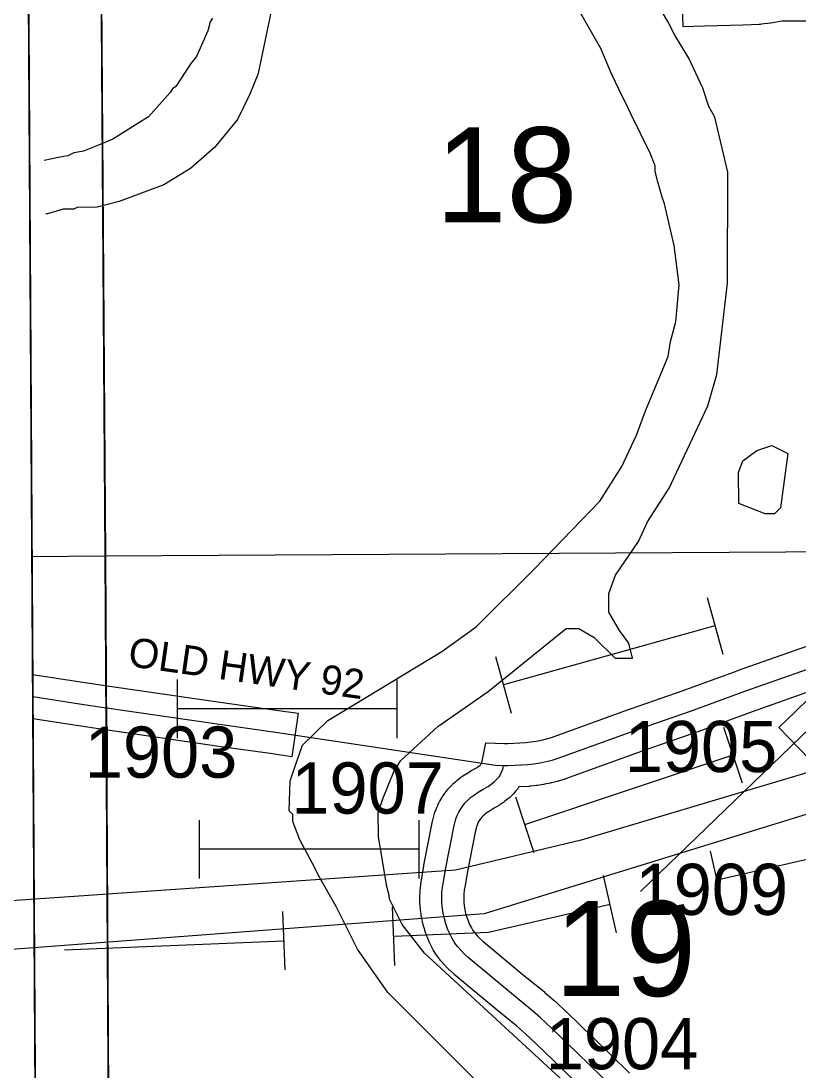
# Model space of a CAD drawing. Extents: x 23.6 to 68.7, y -63 to -29.
# Drawn here: x 32.626 to 33.689, y -49.426 to -47.991 of the extents above; entities that cross this region are included whole.
import ezdxf

# ---------------------------------------------------------------- set-up
doc = ezdxf.new("R2010")
doc.units = 0
for name, color, linetype in [('tdCoClipBndry', 7, 'Continuous'), ('tdCoCoBndry', 7, 'Continuous'), ('tdCoCoBndryPart', 7, 'Continuous'), ('tdCoHydroRiver', 7, 'Continuous'), ('tdCoPipe', 7, 'Continuous'), ('tdCoPipe1', 7, 'Continuous'), ('tdCoPipe2', 7, 'Continuous'), ('tdCoPipe3', 7, 'Continuous'), ('tdCoSecRdNmbr', 7, 'Continuous'), ('tdCoSecRdTxt', 7, 'Continuous'), ('tdCoSecRteBand', 7, 'Continuous'), ('tdCoSecRteCL', 7, 'Continuous'), ('tdCoSectLine', 7, 'Continuous'), ('tdCoSectLinePart', 7, 'Continuous'), ('tdCoSectNmbr', 7, 'Continuous'), ('tdCoSurfConc', 7, 'Continuous'), ('tdCoSurfGravel', 7, 'Continuous'), ('tdCoSurfLNO', 7, 'Continuous'), ('tdCoTwpBndryShd', 7, 'Continuous')]:
    doc.layers.add(name, color=color, linetype=linetype)

msp = doc.modelspace()

# ---------------------------------------------------------------- linework, layer by layer
at = {"layer": 'tdCoClipBndry'}
msp.add_lwpolyline([(56.8227, -57.553), (51.8233, -57.6334), (46.8056, -57.7041), (45.8081, -57.7131), (44.8328, -57.735), (43.8446, -57.7356), (42.8125, -57.7502), (36.856, -57.8104), (34.8462, -57.8398), (33.8615, -57.8433), (32.8589, -57.8556), (32.833, -57.8525), (32.8013, -57.8383), (32.7717, -57.8067), (32.7614, -57.7827), (32.7577, -57.7569), (32.6839, -51.7283), (32.6474, -49.7276), (32.6233, -45.7459), (32.6113, -44.7492), (32.588, -43.7493), (32.587, -43.0064), (32.5923, -42.7484), (32.5183, -35.7733)], dxfattribs=at)
at = {"layer": 'tdCoCoBndry'}
for p, q in [((32.7417, -48.7221), (32.7347, -47.7196)), ((32.7347, -47.7196), (32.7417, -48.7221)), ((32.7477, -49.7257), (32.7417, -48.7221)), ((32.7417, -48.7221), (32.7477, -49.7257))]:
    msp.add_line(p, q, dxfattribs=at)
for points in [[(32.5183, -35.7733), (32.5923, -42.7484), (32.587, -43.0064), (32.588, -43.7493), (32.6113, -44.7492), (32.6233, -45.7459), (32.6474, -49.7276), (32.6839, -51.7283)], [(32.6718, -40.7503), (32.6807, -41.745), (32.6923, -42.7489), (32.6875, -42.9908), (32.687, -43.0063), (32.6879, -43.7492), (32.7112, -44.7475), (32.7232, -45.7449), (32.73, -46.7351), (32.7344, -47.7196), (32.7414, -48.7221), (32.7473, -49.7257), (32.7682, -50.7257), (32.7838, -51.7268), (32.7945, -52.7546), (32.8063, -53.7572), (32.8202, -54.758), (32.8346, -55.7561), (32.8426, -56.756), (32.8576, -57.7557)], [(36.8552, -57.7104), (35.8554, -57.7251), (34.8462, -57.7399), (33.861, -57.7434), (32.858, -57.7557), (32.843, -56.756), (32.8349, -55.7561), (32.8205, -54.758), (32.8066, -53.7572), (32.7948, -52.7546), (32.7842, -51.7268), (32.7685, -50.7257), (32.7477, -49.7257), (32.7417, -48.7221), (32.7347, -47.7196), (32.7303, -46.7351), (32.7236, -45.745), (32.7116, -44.7475), (32.6883, -43.7492), (32.6873, -43.0063), (32.6879, -42.9908), (32.6927, -42.7489), (32.6811, -41.7451), (32.6722, -40.7503)], [(32.7842, -51.7268), (32.7685, -50.7257), (32.7477, -49.7257), (32.7417, -48.7221), (32.7347, -47.7196), (32.7303, -46.7351), (32.7236, -45.745), (32.7116, -44.7475), (32.6883, -43.7492), (32.6873, -43.0063), (32.6879, -42.9908), (32.6927, -42.7489), (32.6811, -41.7451), (32.6722, -40.7503)]]:
    msp.add_lwpolyline(points, dxfattribs=at)
at = {"layer": 'tdCoCoBndryPart'}
for points in [[(32.7314, -47.0591), (32.7344, -47.7196), (32.7414, -48.7221), (32.7424, -48.899)], [(32.7428, -48.9597), (32.7459, -49.4854)]]:
    msp.add_lwpolyline(points, dxfattribs=at)
at = {"layer": 'tdCoHydroRiver'}
for points in [[(32.9834, -47.9027), (32.9515, -48.056), (32.95, -48.0639), (32.9391, -48.0909), (32.922, -48.1257), (32.8908, -48.1639), (32.8579, -48.1925), (32.8217, -48.2149), (32.7604, -48.2375)], [(33.2467, -49.438), (33.1273, -49.319), (33.0858, -49.2594), (33.0569, -49.2012), (33.0329, -49.1588), (33.0281, -49.1493), (33.0073, -49.1101), (32.9976, -49.0849), (32.9975, -49.0754), (32.9928, -49.0707), (32.994, -49.0297), (33.0002, -49.0107), (33.011, -48.9806), (33.0454, -48.9472), (33.201, -48.8528), (33.248, -48.8192), (33.3279, -48.7397), (33.4171, -48.6474), (33.4468, -48.5998), (33.4669, -48.557), (33.4793, -48.5238), (33.5103, -48.4493), (33.5133, -48.4288), (33.5209, -48.4019), (33.5253, -48.3513), (33.5185, -48.2977), (33.5054, -48.241), (33.5022, -48.2316), (33.4957, -48.2095), (33.4941, -48.2016), (33.4925, -48.1969), (33.4924, -48.189), (33.4859, -48.1717), (33.4587, -48.1167), (33.4538, -48.1057), (33.449, -48.0962), (33.433, -48.0632), (33.4185, -48.0286), (33.3785, -47.9579)], [(33.4605, -49.5263), (33.1774, -49.265), (33.1471, -49.2257), (33.1295, -49.1912), (33.1294, -49.1864), (33.1262, -49.1738), (33.1146, -49.106), (33.1143, -49.0729), (33.1205, -49.0539), (33.136, -49.0159), (33.1453, -49.0016), (33.1955, -48.9554), (33.2645, -48.9075), (33.3712, -48.8214), (33.3885, -48.8213), (33.4092, -48.8337), (33.4378, -48.8619), (33.4615, -48.8617), (33.4566, -48.8412), (33.4438, -48.824), (33.4294, -48.7988), (33.4292, -48.7736), (33.4385, -48.7482), (33.4697, -48.7022), (33.4821, -48.6753), (33.5117, -48.6293), (33.5645, -48.5168), (33.5768, -48.4741), (33.5915, -48.3492), (33.5919, -48.1977), (33.5739, -48.1221), (33.5659, -48.1079), (33.5578, -48.0827), (33.5386, -48.0418), (33.5194, -48.0104), (33.5098, -47.9916), (33.4938, -47.9648)], [(32.8878, -47.9871), (32.8847, -47.9919), (32.8816, -48.0045), (32.8661, -48.0394), (32.8583, -48.0489), (32.838, -48.0806), (32.8333, -48.0838), (32.8302, -48.0886), (32.8005, -48.122), (32.7518, -48.1523), (32.7299, -48.1613)], [(32.7299, -48.1613), (32.7116, -48.1688), (32.6987, -48.1709), (32.6902, -48.1752), (32.6773, -48.1774), (32.6666, -48.1795), (32.658, -48.1816)], [(32.7604, -48.2375), (32.7304, -48.2452)], [(32.7304, -48.2452), (32.703, -48.2458), (32.6987, -48.248), (32.6838, -48.248), (32.6624, -48.2544), (32.6602, -48.2544)], [(33.643, -48.6645), (33.6066, -48.6506), (33.6062, -48.608), (33.6124, -48.5922), (33.6313, -48.5778), (33.6517, -48.5713), (33.6739, -48.5822), (33.6635, -48.6565), (33.6556, -48.6644), (33.643, -48.6645)]]:
    msp.add_lwpolyline(points, dxfattribs=at)
at = {"layer": 'tdCoPipe'}
for points in [[(37.0534, -48.166), (36.1696, -48.1779), (35.5764, -48.4475), (34.7165, -48.7106), (34.096, -48.9001), (33.3916, -49.1108), (33.2198, -49.1514), (32.4609, -49.2038)], [(36.7826, -48.2843), (36.2006, -48.2399), (35.6897, -48.5144), (34.9872, -48.7211), (34.2523, -48.902), (33.7975, -49.045), (33.2588, -49.2112), (32.45, -49.2724)]]:
    msp.add_lwpolyline(points, dxfattribs=at)
at = {"layer": 'tdCoPipe1'}
for p, q in [((33.5861, -49.2037), (33.5682, -49.1256)), ((33.4399, -49.2373), (33.422, -49.1591)), ((32.9872, -49.288), (32.9839, -49.2079)), ((33.1371, -49.2818), (33.1338, -49.2017))]:
    msp.add_line(p, q, dxfattribs=at)
for points in [[(33.5772, -49.1646), (33.8067, -49.1119), (33.8697, -49.098)], [(33.1354, -49.2417), (33.265, -49.2364), (33.431, -49.1982)], [(32.6858, -49.2604), (32.9855, -49.248)]]:
    msp.add_lwpolyline(points, dxfattribs=at)
at = {"layer": 'tdCoPipe2'}
for p, q in [((33.5861, -48.9562), (33.6115, -49.0322)), ((33.3016, -49.0514), (33.327, -49.1274)), ((32.8698, -49.0831), (32.8698, -49.1632)), ((33.1698, -49.0831), (33.1698, -49.1632))]:
    msp.add_line(p, q, dxfattribs=at)
for points in [[(33.5988, -48.9942), (33.3143, -49.0894)], [(33.1698, -49.1231), (32.8698, -49.1231)]]:
    msp.add_lwpolyline(points, dxfattribs=at)
at = {"layer": 'tdCoPipe3'}
for p, q in [((33.5634, -48.7789), (33.585, -48.8562)), ((33.2745, -48.8597), (33.296, -48.9369)), ((32.8397, -48.8909), (32.8397, -48.9711)), ((33.1397, -48.8909), (33.1397, -48.9711))]:
    msp.add_line(p, q, dxfattribs=at)
for points in [[(33.5742, -48.8176), (33.2852, -48.8983)], [(33.1397, -48.931), (32.8397, -48.931)]]:
    msp.add_lwpolyline(points, dxfattribs=at)
at = {"layer": 'tdCoSecRteBand'}
for points in [[(33.9687, -47.9904), (33.8174, -47.9916), (33.8173, -47.9916), (33.8171, -47.9916), (33.6988, -47.9912), (33.6656, -47.9912), (33.6507, -47.9936), (33.6503, -47.9937), (33.6499, -47.9938), (33.6375, -47.9954), (33.6361, -47.9956), (33.6347, -47.9956), (33.6123, -47.9965), (33.6122, -47.9965), (33.6121, -47.9965), (33.5606, -47.9979), (33.5306, -47.9988), (33.5289, -47.9388)], [(33.4153, -49.4717), (33.3654, -49.423), (33.3302, -49.3892), (33.3154, -49.3751), (33.303, -49.3644), (33.2772, -49.3434), (33.277, -49.3433), (33.2769, -49.3431), (33.2181, -49.294), (33.2175, -49.2935), (33.2169, -49.293), (33.212, -49.2885), (33.2114, -49.2879), (33.2109, -49.2874), (33.2062, -49.2826), (33.2056, -49.282), (33.2051, -49.2815), (33.2007, -49.2764), (33.2002, -49.2758), (33.1997, -49.2753), (33.1955, -49.27), (33.1942, -49.2684), (33.1932, -49.2666), (33.1894, -49.2604), (33.189, -49.2595), (33.1885, -49.2587), (33.1852, -49.2522), (33.1848, -49.2513), (33.1844, -49.2505), (33.1815, -49.2438), (33.1811, -49.2429), (33.1808, -49.242), (33.1784, -49.2352), (33.178, -49.2343), (33.1778, -49.2333), (33.1758, -49.2264), (33.1755, -49.2254), (33.1753, -49.2245), (33.1737, -49.2174), (33.1735, -49.2165), (33.1734, -49.2155), (33.1723, -49.2083), (33.1721, -49.2074), (33.172, -49.2064), (33.1714, -49.1992), (33.1713, -49.1982), (33.1713, -49.1973), (33.1711, -49.19), (33.1711, -49.189), (33.1711, -49.1881), (33.1714, -49.1808), (33.1715, -49.1799), (33.1716, -49.1789), (33.1723, -49.1717), (33.1724, -49.1707), (33.1726, -49.1698), (33.1738, -49.1627), (33.1765, -49.1458), (33.1766, -49.1454), (33.1767, -49.1449), (33.1879, -49.0871), (33.1881, -49.0862), (33.1884, -49.0852), (33.1913, -49.074), (33.1917, -49.0724), (33.1923, -49.0708), (33.1942, -49.066), (33.1946, -49.0649), (33.1951, -49.0639), (33.1973, -49.0593), (33.1978, -49.0582), (33.1984, -49.0572), (33.201, -49.0528), (33.2015, -49.0518), (33.2022, -49.0508), (33.2051, -49.0466), (33.2058, -49.0456), (33.2065, -49.0447), (33.2097, -49.0407), (33.2104, -49.0398), (33.2112, -49.039), (33.2147, -49.0353), (33.2155, -49.0344), (33.2164, -49.0336), (33.2202, -49.0302), (33.221, -49.0294), (33.222, -49.0287), (33.226, -49.0256), (33.2269, -49.0249), (33.2278, -49.0242), (33.2343, -49.0199), (33.2348, -49.0196), (33.2352, -49.0194), (33.2419, -49.0153), (33.2423, -49.015), (33.2427, -49.0148), (33.2485, -49.0115), (33.2509, -49.0099), (33.2529, -49.0083), (33.2547, -49.0066), (33.2559, -49.004), (33.2562, -49.0027), (33.2611, -48.9775), (33.2867, -48.9784), (33.2912, -48.9786), (33.316, -48.9771), (33.3229, -48.9763), (33.3301, -48.9752), (33.3372, -48.9738), (33.3442, -48.9721), (33.3508, -48.9702), (33.4598, -48.9308), (33.4599, -48.9308), (33.46, -48.9307), (33.5306, -48.9059), (33.6046, -48.8789), (33.6048, -48.8788), (33.6049, -48.8787), (33.7086, -48.842)], [(32.6423, -48.884), (32.711, -48.8944), (32.711, -48.8944), (32.711, -48.8944), (32.7472, -48.8999), (32.7473, -48.8999), (32.7473, -48.8999), (32.7473, -48.8999), (32.905, -48.923), (32.975, -48.9329), (32.9751, -48.9329), (33.0048, -48.9371), (32.9965, -48.9965), (32.9667, -48.9923), (32.9667, -48.9923), (32.8966, -48.9824), (32.8965, -48.9824), (32.8964, -48.9824), (32.7386, -48.9593), (32.7385, -48.9593), (32.7384, -48.9593), (32.7383, -48.9593), (32.702, -48.9537), (32.6427, -48.9447)], [(33.7033, -48.9997), (33.6616, -48.9566), (33.6832, -48.9357), (33.6848, -48.9342), (33.7176, -48.9025), (33.6251, -48.9353), (33.551, -48.9623), (33.5508, -48.9624), (33.5507, -48.9624), (33.48, -48.9873), (33.3702, -49.0269), (33.3693, -49.0273), (33.3683, -49.0276), (33.3602, -49.0299), (33.3596, -49.0301), (33.359, -49.0302), (33.3508, -49.0322), (33.3502, -49.0324), (33.3496, -49.0325), (33.3413, -49.0341), (33.3406, -49.0343), (33.34, -49.0344), (33.3317, -49.0357), (33.3311, -49.0358), (33.3305, -49.0359), (33.3221, -49.0368), (33.3212, -49.0369), (33.3203, -49.037), (33.3063, -49.0378), (33.3051, -49.0402), (33.3023, -49.0433), (33.2989, -49.0472), (33.2981, -49.0482), (33.2971, -49.049), (33.2934, -49.0526), (33.2924, -49.0535), (33.2915, -49.0543), (33.2874, -49.0575), (33.2864, -49.0583), (33.2854, -49.059), (33.281, -49.0619), (33.2801, -49.0626), (33.2791, -49.0631), (33.2728, -49.0667), (33.267, -49.0703), (33.2619, -49.0736), (33.2597, -49.0754), (33.2576, -49.0773), (33.2557, -49.0793), (33.2539, -49.0815), (33.2523, -49.0838), (33.2509, -49.0862), (33.2497, -49.0887), (33.2489, -49.0909), (33.2466, -49.0995), (33.2357, -49.1559), (33.233, -49.1724), (33.233, -49.1725), (33.2329, -49.1726), (33.2319, -49.1789), (33.2313, -49.1842), (33.2311, -49.1895), (33.2313, -49.1949), (33.2317, -49.2002), (33.2325, -49.2055), (33.2337, -49.2107), (33.2352, -49.2158), (33.237, -49.2209), (33.2391, -49.2258), (33.2415, -49.2305), (33.2437, -49.2342), (33.2461, -49.2372), (33.2496, -49.2412), (33.2533, -49.2449), (33.2571, -49.2485), (33.3152, -49.297), (33.3412, -49.3181), (33.3416, -49.3184), (33.342, -49.3187), (33.3552, -49.3302), (33.3557, -49.3306), (33.3562, -49.3311), (33.3716, -49.3457), (33.3717, -49.3458), (33.3717, -49.3458), (33.407, -49.3798), (33.4071, -49.3799), (33.4072, -49.3799), (33.4573, -49.4289)]]:
    msp.add_lwpolyline(points, dxfattribs=at)
at = {"layer": 'tdCoSecRteCL'}
for points in [[(33.4364, -49.4503), (33.3862, -49.4014), (33.3509, -49.3675), (33.3355, -49.3529), (33.3223, -49.3414), (33.2961, -49.3201), (33.2373, -49.271), (33.2323, -49.2664), (33.2276, -49.2616), (33.2232, -49.2565), (33.219, -49.2513), (33.2152, -49.245), (33.2119, -49.2386), (33.209, -49.2319), (33.2066, -49.225), (33.2046, -49.2181), (33.203, -49.211), (33.2019, -49.2038), (33.2013, -49.1965), (33.2011, -49.1893), (33.2014, -49.182), (33.2022, -49.1748), (33.2034, -49.1676), (33.2061, -49.1507), (33.2174, -49.0929), (33.2203, -49.0816), (33.2222, -49.0768), (33.2244, -49.0722), (33.2269, -49.0678), (33.2298, -49.0635), (33.2331, -49.0596), (33.2366, -49.0558), (33.2404, -49.0524), (33.2444, -49.0493), (33.2509, -49.0449), (33.2575, -49.0409), (33.2643, -49.037), (33.2686, -49.0341), (33.2727, -49.0309), (33.2765, -49.0273), (33.2799, -49.0234), (33.2846, -49.0135), (33.2856, -49.0084), (33.2916, -49.0086), (33.3186, -49.007), (33.327, -49.0061), (33.3354, -49.0047), (33.3437, -49.0031), (33.3519, -49.0011), (33.36, -48.9987), (33.47, -48.959), (33.5407, -48.9341), (33.6149, -48.907), (33.7187, -48.8703)], [(32.6425, -48.9144), (32.7065, -48.9241), (32.7428, -48.9296), (32.743, -48.9296), (32.9007, -48.9527), (32.9708, -48.9626), (32.9709, -48.9626)]]:
    msp.add_lwpolyline(points, dxfattribs=at)
at = {"layer": 'tdCoSectLine'}
for points in [[(32.7344, -47.7196), (32.7414, -48.7221)], [(32.6413, -48.723), (32.7414, -48.7221)], [(32.7414, -48.7221), (33.7485, -48.7162)], [(32.7414, -48.7221), (32.7473, -49.7257)]]:
    msp.add_lwpolyline(points, dxfattribs=at)
at = {"layer": 'tdCoSectLinePart'}
for points in [[(32.7344, -47.7196), (32.7414, -48.7221)], [(32.6413, -48.723), (32.7414, -48.7221)], [(32.7414, -48.7221), (33.7485, -48.7162)], [(32.7414, -48.7221), (32.7424, -48.899)], [(32.7428, -48.9597), (32.7459, -49.4854)]]:
    msp.add_lwpolyline(points, dxfattribs=at)
at = {"layer": 'tdCoSurfConc'}
for points in [[(33.2856, -49.0084), (33.2916, -49.0086), (33.3186, -49.007), (33.327, -49.0061), (33.3354, -49.0047), (33.3437, -49.0031), (33.3519, -49.0011), (33.36, -48.9987), (33.47, -48.959), (33.5407, -48.9341), (33.6149, -48.907), (33.7187, -48.8703)], [(32.6425, -48.9144), (32.7065, -48.9241), (32.7428, -48.9296), (32.743, -48.9296), (32.9007, -48.9527), (32.9708, -48.9626), (32.9709, -48.9626)]]:
    msp.add_lwpolyline(points, dxfattribs=at)
at = {"layer": 'tdCoSurfGravel'}
msp.add_lwpolyline([(33.4364, -49.4503), (33.3862, -49.4014), (33.3509, -49.3675), (33.3355, -49.3529), (33.3223, -49.3414), (33.2961, -49.3201), (33.2373, -49.271), (33.2323, -49.2664), (33.2276, -49.2616), (33.2232, -49.2565), (33.219, -49.2513), (33.2152, -49.245), (33.2119, -49.2386), (33.209, -49.2319), (33.2066, -49.225), (33.2046, -49.2181), (33.203, -49.211), (33.2019, -49.2038), (33.2013, -49.1965), (33.2011, -49.1893), (33.2014, -49.182), (33.2022, -49.1748), (33.2034, -49.1676), (33.2061, -49.1507), (33.2174, -49.0929), (33.2203, -49.0816), (33.2222, -49.0768), (33.2244, -49.0722), (33.2269, -49.0678), (33.2298, -49.0635), (33.2331, -49.0596), (33.2366, -49.0558), (33.2404, -49.0524), (33.2444, -49.0493), (33.2509, -49.0449), (33.2575, -49.0409), (33.2643, -49.037), (33.2686, -49.0341), (33.2727, -49.0309), (33.2765, -49.0273), (33.2799, -49.0234), (33.2846, -49.0135), (33.2856, -49.0084)], dxfattribs=at)
at = {"layer": 'tdCoSurfLNO'}
for p, q in [((32.9709, -48.9626), (32.9863, -48.9648)), ((32.9863, -48.9648), (33.2744, -49.008)), ((33.4727, -49.1808), (33.704, -48.9573)), ((33.2744, -49.008), (33.2856, -49.0084))]:
    msp.add_line(p, q, dxfattribs=at)
at = {"layer": 'tdCoTwpBndryShd'}
msp.add_lwpolyline([(32.8576, -57.7557), (32.8426, -56.756), (32.8346, -55.7561), (32.8202, -54.758), (32.8063, -53.7572), (32.7945, -52.7546), (32.7838, -51.7268), (32.7682, -50.7257), (32.7473, -49.7257), (32.7414, -48.7221), (32.7344, -47.7196), (32.73, -46.7351), (32.7232, -45.7449), (32.7112, -44.7475), (32.6879, -43.7492), (32.687, -43.0063), (32.6875, -42.9908), (32.6923, -42.7489), (32.6807, -41.745), (32.6718, -40.7503)], dxfattribs=at)

# ---------------------------------------------------------------- texts
at = {"layer": 'tdCoSecRdNmbr'}
for s, rotation, p in [('1903', 0.0259, (32.7136, -49.0253)), ('1905', 0.0265, (33.4511, -49.0176)), ('1907', 0.0301, (32.9957, -49.0743)), ('1909', 0.0301, (33.4658, -49.2129)), ('1904', 0.0264, (33.3432, -49.4238))]:
    msp.add_text(s, height=0.07, rotation=rotation, dxfattribs=at).set_placement(p)
at = {"layer": 'tdCoSecRdTxt'}
msp.add_text('OLD HWY 92', height=0.04, rotation=351.9086, dxfattribs=at).set_placement((32.7713, -48.8724))
at = {"layer": 'tdCoSectNmbr'}
for s, rotation, p in [('18', 0.0262, (33.1929, -48.2662)), ('19', 0.0263, (33.3551, -49.3237))]:
    msp.add_text(s, height=0.13, rotation=rotation, dxfattribs=at).set_placement(p)

doc.saveas('drawing.dxf')
